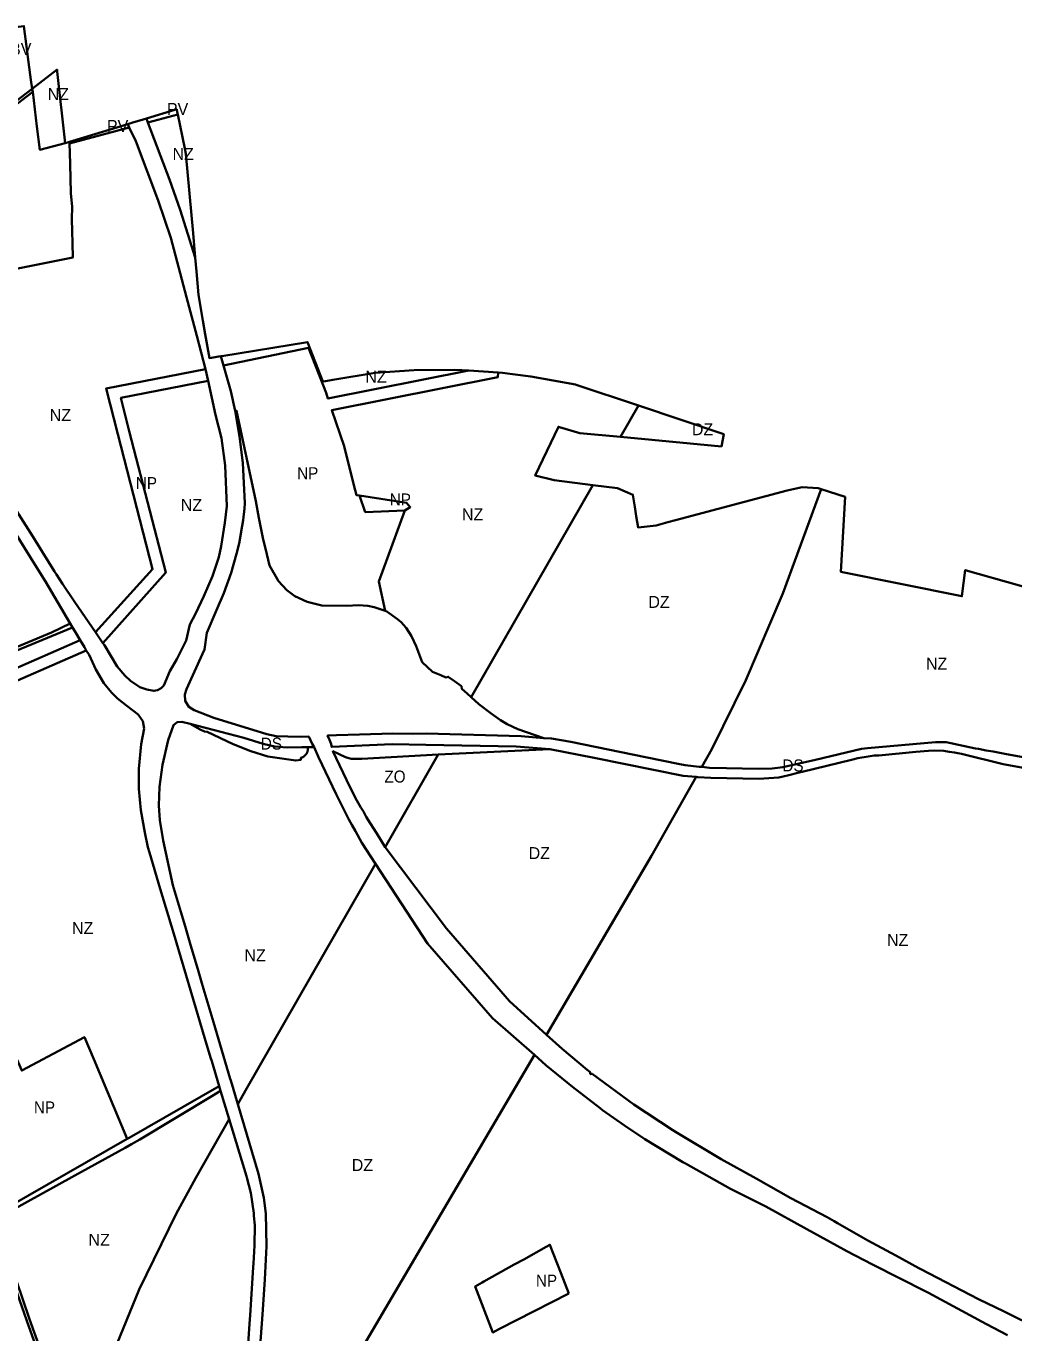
# Model space of a CAD drawing. Extents: x -650451 to -642268, y -1075216 to -1066610.
# Drawn here: x -648056 to -646820, y -1068487 to -1066852 of the extents above; entities that cross this region are included whole.
import ezdxf

# ---------------------------------------------------------------- set-up
doc = ezdxf.new("R2010")
doc.units = 0
doc.header["$LTSCALE"] = 6
doc.layers.add('1', color=7, linetype='Continuous', lineweight=35)
doc.layers.add('2', color=7, linetype='Continuous')
doc.layers.add('3', color=7, linetype='Continuous')

msp = doc.modelspace()

# ---------------------------------------------------------------- linework, layer by layer
at = {"layer": '1'}
for p, q in [((-648048.43, -1066929.91), (-648047.56, -1066933.82)), ((-648001.56, -1066996.48), (-647928.82, -1066974.26)), ((-647927.03, -1066978.39), (-647928.82, -1066974.26)), ((-647905.28, -1066967.07), (-647903.5, -1066972.05)), ((-647927.03, -1066978.39), (-648001.46, -1066998.45)), ((-647812.21, -1067264.51), (-647809.02, -1067276.271)), ((-647828.104, -1067295.352), (-647831.28, -1067280.69)), ((-647465.203, -1067285.115), (-647501.968, -1067282.642)), ((-647289.924, -1067326.309), (-647312.383, -1067365.484)), ((-647499.095, -1067691.163), (-647346.944, -1067425.768)), ((-647997.681, -1067604.11), (-648000.63, -1067599.14)), ((-647969.29, -1067609.79), (-647959.832, -1067623.65)), ((-647703.4, -1067753.8), (-647695.71, -1067753.9)), ((-647812.6, -1068183.94), (-647814.32, -1068178.19)), ((-647801.797, -1068219.34), (-647812.6, -1068183.94))]:
    msp.add_line(p, q, dxfattribs=at)
for points in [[(-648093.27, -1066856.88), (-648081.68, -1066855.07), (-648065.35, -1066852.43), (-648058.56, -1066851.51), (-648055.39, -1066877.11), (-648052.75, -1066896.43), (-648049.86, -1066918.87), (-648048.43, -1066929.91)], [(-648093.27, -1066856.88), (-648091.68, -1066868.78), (-648089.99, -1066881.53), (-648088.27, -1066895.01), (-648087.52, -1066900.96), (-648084.63, -1066923.32), (-648080.84, -1066952.2), (-648078.14, -1066952.77), (-648048.43, -1066929.91)], [(-648048.43, -1066929.91), (-648017.12, -1066905.83), (-648016.85, -1066908.27), (-648006.88, -1066997.86)], [(-648174.67, -1067002.55), (-648167.52, -1067000.71), (-648152.91, -1066996.6), (-648147.52, -1066995.06), (-648138.9, -1066992.73), (-648115.2, -1066986.34), (-648110.16, -1066984.14), (-648099.61, -1066975.99), (-648087.94, -1066966.99), (-648079.73, -1066959.7), (-648074.11, -1066953.96), (-648047.56, -1066933.82)], [(-648047.56, -1066933.82), (-648042.59, -1066977.18), (-648038.91, -1067006.14), (-648006.88, -1066997.86)], [(-647905.28, -1066967.07), (-647869.93, -1066956.27), (-647867.46, -1066955.52), (-647866.83, -1066958.62), (-647866.14, -1066961.98), (-647903.5, -1066972.05)], [(-647928.82, -1066974.26), (-647922.2, -1066972.24), (-647909.51, -1066968.36), (-647905.28, -1066967.07)], [(-647903.5, -1066972.05), (-647876.57, -1067043.5), (-647863.04, -1067081.36), (-647853.65, -1067111.91), (-647844.3, -1067141.25)], [(-647866.14, -1066961.98), (-647857.42, -1067004.77), (-647856.11, -1067011.21), (-647847.09, -1067110.58), (-647844.3, -1067141.25)], [(-647831.28, -1067280.69), (-647842.17, -1067239.18), (-647855.42, -1067190.8), (-647874.95, -1067116.23), (-647890.64, -1067069.73), (-647918.62, -1066995.29), (-647927.03, -1066978.39)], [(-648001.46, -1066998.45), (-648001.08, -1067010.1), (-648000.66, -1067024.64), (-648000.32, -1067041.95), (-647999.8, -1067060.36), (-647998.47, -1067077.62), (-647998.87, -1067092.57), (-647998.39, -1067108.26), (-647997.86, -1067123.27), (-647997.58, -1067141.08), (-648095.81, -1067160.82), (-648102.92, -1067162.24), (-648117.563, -1067165.191)], [(-648006.88, -1066997.86), (-648001.56, -1066996.48), (-648001.46, -1066998.45)], [(-647844.3, -1067141.25), (-647842.73, -1067158.59), (-647840.09, -1067187.6), (-647834.63, -1067219.7), (-647831.68, -1067237), (-647826.6, -1067266.85), (-647814.75, -1067264.92), (-647812.21, -1067264.51)], [(-647501.968, -1067282.642), (-647519.4, -1067281.47), (-647570.47, -1067281.95), (-647619.38, -1067285.2), (-647671.98, -1067294.15), (-647681.48, -1067295.77), (-647684.69, -1067296.31), (-647703.83, -1067246.85), (-647811.2, -1067264.34), (-647812.21, -1067264.51)], [(-647809.02, -1067276.271), (-647702.42, -1067253.98), (-647680.64, -1067310.37), (-647678.21, -1067317.562), (-647501.968, -1067282.642)], [(-647831.28, -1067280.69), (-647955.805, -1067305.106), (-647941.289, -1067362.104), (-647897.637, -1067531.223), (-647969.29, -1067609.79)], [(-647809.02, -1067276.271), (-647799.76, -1067308.3), (-647794.54, -1067333.14)], [(-647638.68, -1067439.06), (-647642.686, -1067438.46), (-647645.78, -1067425.81), (-647658.13, -1067376.99), (-647673.367, -1067331.895), (-647465.699, -1067290.747), (-647465.203, -1067285.115)], [(-647289.924, -1067326.309), (-647367.64, -1067300.23), (-647368.76, -1067299.86), (-647424.4, -1067290.04), (-647447.29, -1067287.1), (-647459.92, -1067285.47), (-647465.203, -1067285.115)], [(-647959.832, -1067623.65), (-647881.085, -1067535.333), (-647926.759, -1067358.379), (-647937.355, -1067316.774), (-647828.104, -1067295.352)], [(-647959.832, -1067623.65), (-647958.01, -1067626.32), (-647941.85, -1067652.78), (-647932.53, -1067664.12), (-647925.3, -1067670.78), (-647913.46, -1067678.64), (-647904.86, -1067681.74), (-647896.12, -1067683.47), (-647891.42, -1067682.64), (-647886.95, -1067680.13), (-647883.78, -1067676.59), (-647876.15, -1067658.82), (-647867.53, -1067643.84), (-647855.65, -1067620.33), (-647850.96, -1067600.4), (-647844.04, -1067587.17), (-647833.51, -1067565.03), (-647822.82, -1067539.89), (-647814.89, -1067515.91), (-647811.8, -1067502.42), (-647807.17, -1067473.06), (-647804.88, -1067452.07), (-647806.8, -1067401.51), (-647811.36, -1067367.04), (-647818.88, -1067337.94), (-647828.104, -1067295.352)], [(-647695.71, -1067753.9), (-647697.85, -1067749.46), (-647699.89, -1067745.24), (-647702.21, -1067740.43), (-647713.15, -1067741), (-647728.29, -1067740.64), (-647743.12, -1067739.93), (-647754.88, -1067737.59), (-647821.02, -1067717.33), (-647845.74, -1067707.59), (-647852.3, -1067703.36), (-647856.9, -1067695.97), (-647857.51, -1067687.74), (-647855.24, -1067681.26), (-647835.06, -1067637.01), (-647832.8, -1067631.53), (-647829.97, -1067610.62), (-647817.59, -1067582.4), (-647808.71, -1067561.03), (-647799.39, -1067535.48), (-647792.54, -1067511.85), (-647789.39, -1067498.84), (-647785.64, -1067477.02), (-647784.36, -1067469.6), (-647782.5, -1067455.11), (-647782.39, -1067448.34), (-647784.55, -1067398.01), (-647788.77, -1067365.03), (-647794.54, -1067333.14)], [(-647606.559, -1067583.309), (-647620.586, -1067578.478), (-647628.441, -1067576.759), (-647640.087, -1067576.306), (-647654.743, -1067576.996), (-647685.968, -1067576.68), (-647704.458, -1067572.034), (-647719.661, -1067564.884), (-647729.802, -1067557.462), (-647740.124, -1067546.265), (-647751.41, -1067526.58), (-647756.55, -1067505.32), (-647759.16, -1067494.01), (-647764.89, -1067466.64), (-647768.5, -1067446.04), (-647778.78, -1067397.1), (-647792.52, -1067332.74), (-647794.54, -1067333.14)], [(-647312.383, -1067365.484), (-647185.93, -1067377.38), (-647183.09, -1067362.16), (-647289.924, -1067326.309)], [(-647969.29, -1067609.79), (-647994.8, -1067572.37), (-648010.57, -1067549.31), (-648017.77, -1067537.87), (-648020.26, -1067533.91), (-648035.38, -1067509.89), (-648047.65, -1067490.38), (-648076.68, -1067444.23), (-648135.26, -1067351.13), (-648141.82, -1067342.88)], [(-647346.944, -1067425.768), (-647395.37, -1067419.62), (-647418.82, -1067413.95), (-647390.02, -1067352.83), (-647388.69, -1067353.22), (-647363.03, -1067360.72), (-647312.383, -1067365.484)], [(-647346.944, -1067425.768), (-647315.89, -1067429.71), (-647296.75, -1067437.91), (-647294.31, -1067453.26), (-647292.51, -1067464.56), (-647290.23, -1067478.89), (-647267.49, -1067476.23), (-647252.99, -1067472.35), (-647243.39, -1067469.81), (-647103.55, -1067432.54), (-647084.77, -1067428.64), (-647064.87, -1067429.73), (-647061.252, -1067430.908)], [(-647210.537, -1067778.594), (-647198.088, -1067756.5), (-647155.592, -1067670.17), (-647108.971, -1067561.55), (-647061.252, -1067430.908)], [(-646763.65, -1067767.79), (-646763.84, -1067717.63), (-646757.65, -1067653.67), (-646745.14, -1067570.84), (-646881.01, -1067532.23), (-646885.13, -1067564.9), (-647036.59, -1067534.22), (-647031.34, -1067440.67), (-647061.252, -1067430.908)], [(-648000.63, -1067599.14), (-648031.77, -1067546.6), (-648045.04, -1067525.15), (-648076.32, -1067474.6), (-648081.31, -1067466.54), (-648081.69, -1067465.92), (-648095.28, -1067444.06)], [(-647582.2, -1067457.65), (-647631.59, -1067459.72), (-647638.68, -1067439.06)], [(-647638.68, -1067439.06), (-647579.8, -1067447.89), (-647575.39, -1067453.43), (-647582.2, -1067457.65)], [(-647582.2, -1067457.65), (-647614.75, -1067546.53), (-647606.559, -1067583.309)], [(-647499.095, -1067691.163), (-647503.97, -1067686.73), (-647510.6, -1067680.86), (-647511.24, -1067677.53), (-647520.13, -1067671.13), (-647527.76, -1067665.65), (-647530.82, -1067666.65), (-647536.83, -1067663.64), (-647547.663, -1067659.519), (-647560.187, -1067647.458), (-647567.744, -1067627.24), (-647573.605, -1067614.951), (-647580.539, -1067604.432), (-647586.864, -1067597.411), (-647591.227, -1067593.613), (-647604.415, -1067584.047), (-647606.559, -1067583.309)], [(-647997.681, -1067604.11), (-648144.83, -1067664.48), (-648151.6, -1067668.12), (-648157.2, -1067674.32), (-648161, -1067680.96), (-648162.69, -1067684), (-648164.09, -1067686.51), (-648171.21, -1067693.37), (-648187.139, -1067699.179)], [(-648153.98, -1067665.43), (-648146.21, -1067661.3), (-648023.96, -1067610.13), (-648000.63, -1067599.14)], [(-647997.681, -1067604.11), (-647995.04, -1067608.56), (-647988.334, -1067619.747)], [(-647988.334, -1067619.747), (-648110.36, -1067673.133), (-648146.127, -1067695.8), (-648222.872, -1067748.412), (-648256.499, -1067766.091)], [(-647980.561, -1067632.719), (-647982.95, -1067628.73), (-647988.334, -1067619.747)], [(-647980.561, -1067632.719), (-648103.298, -1067686.416), (-648137.869, -1067708.325), (-648215.115, -1067761.28), (-648232.676, -1067770.513), (-648061.329, -1068158.649), (-647982.969, -1068116.575), (-647971.35, -1068144.48), (-647929.45, -1068244.16)], [(-647814.32, -1068178.19), (-647823.64, -1068146.97), (-647825.01, -1068142.37), (-647834.68, -1068109.96), (-647871.26, -1067987.4), (-647887.99, -1067931.33), (-647901.67, -1067885.49), (-647903.56, -1067879.15), (-647907.44, -1067860.8), (-647912.39, -1067832.75), (-647914.91, -1067805.81), (-647914.83, -1067780.99), (-647911.98, -1067750.17), (-647908.13, -1067730.63), (-647909.73, -1067721.31), (-647915.52, -1067712.99), (-647929.83, -1067702.06), (-647941.73, -1067692.75), (-647948.99, -1067685.54), (-647958.65, -1067673.61), (-647968.83, -1067656.66), (-647977.2, -1067638.33), (-647980.561, -1067632.719)], [(-647499.095, -1067691.163), (-647489.3, -1067700.07), (-647474.13, -1067711.81), (-647462.45, -1067719.84), (-647453.87, -1067724.97), (-647440.81, -1067731.38), (-647408.2, -1067742.37)], [(-647850.45, -1067724.77), (-647861.05, -1067722.02), (-647866.98, -1067722.56), (-647871.6, -1067726.14), (-647877.98, -1067745.18), (-647885.23, -1067775.9), (-647889.03, -1067803.67), (-647889.69, -1067826.96), (-647888.69, -1067845.11), (-647884.63, -1067870.56), (-647872.34, -1067926.6), (-647862.45, -1067959.92), (-647857.11, -1067977.89), (-647851.1, -1067998.15), (-647840.24, -1068034.73), (-647836.86, -1068046.11), (-647833.82, -1068056.33), (-647821.47, -1068097.91), (-647800.43, -1068168.8), (-647799.78, -1068170.98), (-647791.055, -1068200.507)], [(-647703.4, -1067753.8), (-647711.09, -1067753.71), (-647728.98, -1067754.07), (-647734.69, -1067753.66), (-647744.74, -1067752.93), (-647757.74, -1067749.96), (-647759.13, -1067749.54), (-647783.54, -1067742.11), (-647850.45, -1067724.77)], [(-647703.4, -1067753.8), (-647703.34, -1067754.304), (-647703.3, -1067754.818), (-647703.282, -1067755.341), (-647703.287, -1067755.87), (-647703.315, -1067756.406), (-647703.368, -1067756.946), (-647703.445, -1067757.489), (-647703.547, -1067758.033), (-647703.675, -1067758.576), (-647703.83, -1067759.117), (-647704.01, -1067759.653), (-647704.216, -1067760.184), (-647704.447, -1067760.707), (-647704.704, -1067761.22), (-647704.985, -1067761.721), (-647705.29, -1067762.21), (-647705.617, -1067762.683), (-647705.966, -1067763.14), (-647706.335, -1067763.579), (-647706.723, -1067763.999), (-647707.128, -1067764.398), (-647707.55, -1067764.777), (-647707.985, -1067765.133), (-647708.433, -1067765.466), (-647708.892, -1067765.776), (-647709.359, -1067766.062), (-647709.834, -1067766.324), (-647710.315, -1067766.562), (-647710.799, -1067766.777), (-647711.286, -1067766.968), (-647711.773, -1067767.135), (-647712.26, -1067767.28), (-647712.01, -1067769.63), (-647718.54, -1067770.6), (-647753.53, -1067765.58), (-647774.54, -1067758.68), (-647796.87, -1067750.25), (-647829.49, -1067734.58), (-647832.56, -1067734.22), (-647838.18, -1067731.62), (-647850.45, -1067724.77)], [(-647400.63, -1067756.19), (-647442.6, -1067753.13), (-647555.67, -1067750.91), (-647597.83, -1067750.21), (-647673.47, -1067753.48), (-647674.67, -1067748.73), (-647676.47, -1067744.5), (-647678.66, -1067739.38), (-647667.76, -1067739.01), (-647638.75, -1067738.03), (-647596.91, -1067736.61), (-647572.33, -1067737.03), (-647555.58, -1067736.71), (-647436.72, -1067740.02), (-647408.2, -1067742.37)], [(-647408.2, -1067742.37), (-647398.74, -1067743.15), (-647374.55, -1067747.34), (-647280.78, -1067766.44), (-647237.91, -1067775.18), (-647231.17, -1067776.55), (-647213.92, -1067778.26), (-647210.537, -1067778.594)], [(-647695.71, -1067753.9), (-647690.19, -1067766.37), (-647668.13, -1067812.76), (-647651.94, -1067844.36), (-647648.33, -1067851.17), (-647643.83, -1067859.13), (-647635.77, -1067873.43), (-647618.773, -1067899.914)], [(-647606.818, -1067879.061), (-647617.25, -1067861.95), (-647625.37, -1067848.86), (-647630.3, -1067841.02), (-647633.69, -1067834.31), (-647637.21, -1067829.29), (-647642.29, -1067820.76), (-647650.8, -1067803.28), (-647672.05, -1067758.98), (-647656.469, -1067766.309), (-647649.22, -1067768.38), (-647635.758, -1067768.38), (-647540.208, -1067762.876)], [(-647400.63, -1067756.19), (-647540.208, -1067762.876), (-647606.818, -1067879.061)], [(-647217.611, -1067791.149), (-647233.83, -1067789.69), (-647345.11, -1067767.28), (-647400.63, -1067756.19)], [(-646801.25, -1067780.89), (-646833.41, -1067774.95), (-646885.52, -1067762.26), (-646890.41, -1067761.24), (-646894.23, -1067760.44), (-646900.91, -1067759.59), (-646907.67, -1067758.48), (-646919.86, -1067758.07), (-646926.9, -1067758.34), (-646942.83, -1067759.83), (-646989, -1067764.16), (-646994.8, -1067764.36), (-647002.26, -1067765.37), (-647015.38, -1067767.6), (-647023.1, -1067769.48), (-647085.03, -1067784.6), (-647088.69, -1067785.5), (-647101.76, -1067788.69), (-647108.84, -1067790.42), (-647114.17, -1067791.72), (-647139.11, -1067793.54), (-647199.42, -1067792.41), (-647215.71, -1067791.32), (-647217.611, -1067791.149)], [(-647210.537, -1067778.594), (-647200.75, -1067779.56), (-647179.45, -1067779.99), (-647140, -1067780.79), (-647122.49, -1067780.52), (-647109.12, -1067778.76), (-647068.08, -1067769.88), (-647010.54, -1067755.92), (-647003.22, -1067754.91), (-646918.11, -1067747.74), (-646904.97, -1067747.77), (-646868.2, -1067755.4), (-646864.55, -1067756.1), (-646854.89, -1067757.85), (-646846.07, -1067759.45), (-646831.22, -1067762.14), (-646792.43, -1067769.16), (-646786.06, -1067768.19), (-646772.99, -1067768.14), (-646769.88, -1067768.13), (-646763.65, -1067767.79)], [(-647405.026, -1068113.904), (-647273.297, -1067889.981), (-647217.611, -1067791.149)], [(-647405.026, -1068113.904), (-647451.024, -1068071.886), (-647530.038, -1067980.839), (-647606.818, -1067879.061)], [(-647618.773, -1067899.914), (-647781.346, -1068183.485), (-647791.055, -1068200.507)], [(-647618.773, -1067899.914), (-647553.628, -1067999.427), (-647472.338, -1068093.096), (-647419.713, -1068138.871), (-647419.74, -1068138.917)], [(-646789.49, -1068481.31), (-646832.29, -1068460.04), (-646864.48, -1068444.64), (-646936.47, -1068407.23), (-646938.95, -1068405.8), (-646967.64, -1068390), (-647002.71, -1068371.09), (-647040.77, -1068349.4), (-647044.93, -1068347.08), (-647053.75, -1068342.11), (-647099.2, -1068318.27), (-647142.41, -1068293.81), (-647186.26, -1068269.45), (-647243.39, -1068235.26), (-647246.8, -1068233.08), (-647295.47, -1068201.09), (-647347.74, -1068162.54), (-647349.59, -1068163.24), (-647350.6, -1068160.26), (-647353.81, -1068157.67), (-647385.13, -1068131.51), (-647405.026, -1068113.904)], [(-647778.95, -1068752.433), (-647675.054, -1068572.919), (-647419.74, -1068138.917)], [(-647419.74, -1068138.917), (-647405.71, -1068151.74), (-647372.38, -1068179.01), (-647337.74, -1068205.67), (-647334.62, -1068208.02), (-647307.39, -1068227.44), (-647281.64, -1068244.34), (-647234.11, -1068273.04), (-647230.83, -1068274.93), (-647174.56, -1068306.35), (-647130.29, -1068328.8), (-647079.16, -1068357.01), (-647032.91, -1068382.51), (-647029.23, -1068384.46), (-646997.06, -1068401.37), (-646929.56, -1068435.42), (-646927.06, -1068436.66), (-646854.18, -1068475.8), (-646828.2, -1068489.61)], [(-647812.6, -1068183.94), (-647823.67, -1068190.63), (-647913.43, -1068244.8), (-647923.95, -1068250.62), (-647932.13, -1068255.14), (-647994.99, -1068289.93), (-648077.22, -1068335.42), (-648096.72, -1068347.09), (-648093.84, -1068353.13), (-648084.05, -1068373.6), (-648051.48, -1068469.81), (-648014.58, -1068572.99), (-647990.12, -1068639.62), (-647988.607, -1068644.072)], [(-647929.45, -1068244.16), (-647926.84, -1068242.66), (-647814.32, -1068178.19)], [(-647778.95, -1068752.433), (-647776.5, -1068714.8), (-647773.4, -1068665.71), (-647773.08, -1068660.57), (-647772.85, -1068656.41), (-647770.94, -1068622.47), (-647768.02, -1068570.36), (-647760.22, -1068463.96), (-647757.41, -1068419.98), (-647754.99, -1068378.21), (-647756.09, -1068337.61), (-647758.45, -1068317.66), (-647765.22, -1068287.94), (-647791.055, -1068200.507)], [(-648165.28, -1068214.465), (-648101.42, -1068344.28), (-648079.33, -1068330.03), (-647929.45, -1068244.16)], [(-647801.797, -1068219.34), (-647843.6, -1068292.629), (-647868.214, -1068337.803), (-647914.339, -1068432.512), (-647946.187, -1068510.254), (-647971.074, -1068581.98), (-647988.607, -1068644.072)], [(-647796.173, -1068782.191), (-647791.77, -1068713.23), (-647786.47, -1068634.37), (-647786.32, -1068632.19), (-647781.85, -1068562.97), (-647781.55, -1068558.38), (-647781.13, -1068551.88), (-647778.24, -1068499.95), (-647775.82, -1068469.74), (-647775.52, -1068464.97), (-647771.74, -1068404.5), (-647771.47, -1068400.07), (-647770.12, -1068377.5), (-647769.92, -1068352.1), (-647770.81, -1068340.29), (-647771.05, -1068337.01), (-647774.94, -1068311.47), (-647779.55, -1068292.23), (-647780.07, -1068290.53), (-647801.797, -1068219.34)], [(-648541.25, -1068592.3), (-648536.92, -1068589.8), (-648494.56, -1068565.28), (-648457.28, -1068545.66), (-648400.38, -1068515.71), (-648295.53, -1068457.31), (-648120.88, -1068361.55), (-648100.65, -1068349.44), (-648095.04, -1068361.96), (-648088.12, -1068377.42), (-648055.06, -1068471.54), (-648018.36, -1068574.68), (-647994.1, -1068641.2), (-647990.625, -1068651.217)]]:
    msp.add_lwpolyline(points, dxfattribs=at)
msp.add_lwpolyline([(-647376.86, -1068437.7), (-647386.94, -1068411.82), (-647400.64, -1068376.62), (-647405.16, -1068379.14), (-647433.4, -1068394.87), (-647445.1, -1068401.38), (-647483.27, -1068422.64), (-647485.24, -1068423.74), (-647494.28, -1068428.78), (-647472.11, -1068486.2), (-647463.75, -1068481.94)], close=True, dxfattribs=at)

# ---------------------------------------------------------------- texts
at = {"layer": '2'}
for s, p in [('BV', (-648076.003, -1066887.717)), ('NZ', (-648029.001, -1066943.874)), ('PV', (-647879.794, -1066962.73)), ('PV', (-647954.827, -1066984.036)), ('NZ', (-647872.726, -1067018.871)), ('NZ', (-647631.48, -1067297.801)), ('NZ', (-648026.413, -1067345.828)), ('NZ', (-647862.381, -1067458.138)), ('NZ', (-647510.672, -1067469.961)), ('NZ', (-646930.096, -1067656.721)), ('NZ', (-647998.524, -1067987.742)), ('NZ', (-646978.862, -1068002.519)), ('NZ', (-647782.769, -1068021.73)), ('NZ', (-647977.835, -1068377.873))]:
    msp.add_text(s, height=15, dxfattribs=at).set_placement(p)
at = {"layer": '2', "width": 0.95}
for s, p in [('NP', (-647600.918, -1067451.381)), ('DS', (-647109.645, -1067784.192)), ('NP', (-647418.043, -1068428.924))]:
    msp.add_text(s, height=15, dxfattribs=at).set_placement(p)
at = {"layer": '3'}
for p in [(-647222.959, -1067363.44), (-647277.454, -1067579.567), (-647427.223, -1067893.933), (-647648.54, -1068284.296)]:
    msp.add_text('DZ', height=15, dxfattribs=at).set_placement(p)
at = {"layer": '3', "width": 0.95}
for s, p in [('NP', (-647918.613, -1067430.884)), ('NP', (-647716.798, -1067418.467)), ('DS', (-647762.26, -1067756.876)), ('ZO', (-647607.616, -1067798.112)), ('NP', (-648046.12, -1068212.198))]:
    msp.add_text(s, height=15, dxfattribs=at).set_placement(p)

doc.saveas('drawing.dxf')
